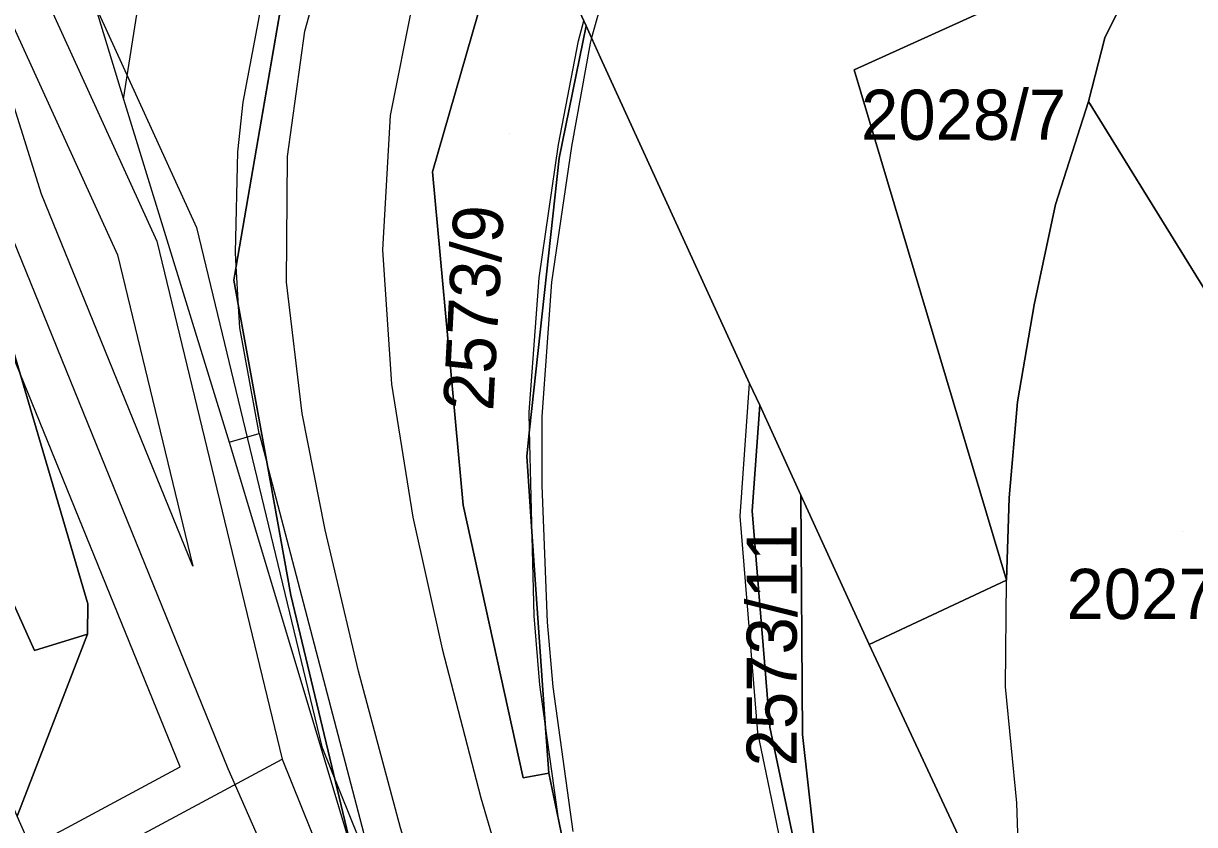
# Model space of a CAD drawing. Extents: x -263423 to -261326, y -1240067 to -1237864.
# Drawn here: x -262370.54 to -262323.84, y -1239633.15 to -1239601.22 of the extents above; entities that cross this region are included whole.
import ezdxf

# ---------------------------------------------------------------- set-up
doc = ezdxf.new("R2010")
doc.units = 0
for name, color, linetype in [('body_kn', 7, 'Continuous'), ('kladpar_druhypozemkov', 7, 'Continuous'), ('kladpar_hranice', 7, 'Continuous'), ('kladpar_parcelnecisla', 7, 'Continuous'), ('kladpar_plochy', 7, 'Continuous'), ('linie', 7, 'Continuous'), ('tarchy_linie', 7, 'Continuous'), ('zappar_hrandruhpozemk', 7, 'Continuous')]:
    doc.layers.add(name, color=color, linetype=linetype)

msp = doc.modelspace()

# ---------------------------------------------------------------- linework, layer by layer
at = {"layer": 'body_kn'}
for p, q in [((-262359.31, -1239601.53), (-262359.31, -1239601.53)), ((-262348.1, -1239601.32), (-262348.1, -1239601.32)), ((-262348.41, -1239601.91), (-262348.41, -1239601.91)), ((-262347.94, -1239602.01), (-262347.94, -1239602.01)), ((-262347.88, -1239601.8), (-262347.88, -1239601.8)), ((-262347.88, -1239601.8), (-262347.88, -1239601.8)), ((-262327.42, -1239601.79), (-262327.42, -1239601.79)), ((-262347.52, -1239602.59), (-262347.52, -1239602.59)), ((-262337.41, -1239603.07), (-262337.41, -1239603.07)), ((-262366.55, -1239604.24), (-262366.55, -1239604.24)), ((-262361.77, -1239604.36), (-262361.77, -1239604.36)), ((-262328.07, -1239604.33), (-262328.07, -1239604.33)), ((-262355.91, -1239604.89), (-262355.91, -1239604.89)), ((-262361.98, -1239606.34), (-262361.98, -1239606.34)), ((-262349.2, -1239606.05), (-262349.2, -1239606.05)), ((-262348.68, -1239606.13), (-262348.68, -1239606.13)), ((-262360.01, -1239606.52), (-262360.01, -1239606.52)), ((-262349.18, -1239606.59), (-262349.18, -1239606.59)), ((-262349.18, -1239606.59), (-262349.18, -1239606.59)), ((-262354.23, -1239607.13), (-262354.23, -1239607.13)), ((-262354.23, -1239607.13), (-262354.23, -1239607.13)), ((-262369.82, -1239608.03), (-262369.82, -1239608.03)), ((-262329.38, -1239608.44), (-262329.38, -1239608.44)), ((-262363.64, -1239609.36), (-262363.64, -1239609.36)), ((-262365.21, -1239609.9), (-262365.21, -1239609.9)), ((-262366.78, -1239610.44), (-262366.78, -1239610.44)), ((-262362.08, -1239610.35), (-262362.08, -1239610.35)), ((-262356.22, -1239610.25), (-262356.22, -1239610.25)), ((-262362.05, -1239610.9), (-262362.05, -1239610.9)), ((-262362.05, -1239610.9), (-262362.05, -1239610.9)), ((-262362.15, -1239611.46), (-262362.15, -1239611.46)), ((-262349.97, -1239611.36), (-262349.97, -1239611.36)), ((-262360.05, -1239611.54), (-262360.05, -1239611.54)), ((-262349.48, -1239611.53), (-262349.48, -1239611.53)), ((-262361.96, -1239612.49), (-262361.96, -1239612.49)), ((-262361.96, -1239612.49), (-262361.96, -1239612.49)), ((-262330.23, -1239612.44), (-262330.23, -1239612.44)), ((-262361.91, -1239613.36), (-262361.91, -1239613.36)), ((-262355.86, -1239615.6), (-262355.86, -1239615.6)), ((-262341.58, -1239615.57), (-262341.58, -1239615.57)), ((-262341.18, -1239616.44), (-262341.18, -1239616.44)), ((-262330.9, -1239616.3), (-262330.9, -1239616.3)), ((-262359.42, -1239616.77), (-262359.42, -1239616.77)), ((-262350.37, -1239616.71), (-262350.37, -1239616.71)), ((-262349.86, -1239616.89), (-262349.86, -1239616.89)), ((-262361.14, -1239617.56), (-262361.14, -1239617.56)), ((-262361.14, -1239617.56), (-262361.14, -1239617.56)), ((-262350.36, -1239617.42), (-262350.36, -1239617.42)), ((-262350.36, -1239617.42), (-262350.36, -1239617.42)), ((-262362.33, -1239617.91), (-262362.33, -1239617.91)), ((-262350.47, -1239618.47), (-262350.47, -1239618.47)), ((-262360.82, -1239618.78), (-262360.82, -1239618.78)), ((-262349.87, -1239619.64), (-262349.87, -1239619.64)), ((-262339.54, -1239620.02), (-262339.54, -1239620.02)), ((-262331.23, -1239620.13), (-262331.23, -1239620.13)), ((-262353, -1239620.42), (-262353, -1239620.42)), ((-262341.48, -1239620.65), (-262341.48, -1239620.65)), ((-262341.48, -1239620.65), (-262341.48, -1239620.65)), ((-262355.01, -1239620.9), (-262355.01, -1239620.9)), ((-262341.96, -1239620.86), (-262341.96, -1239620.86)), ((-262358.5, -1239621.41), (-262358.5, -1239621.41)), ((-262350.25, -1239621.67), (-262350.25, -1239621.67)), ((-262350.25, -1239621.67), (-262350.25, -1239621.67)), ((-262363.78, -1239622.86), (-262363.78, -1239622.86)), ((-262331.34, -1239623.41), (-262331.34, -1239623.41)), ((-262331.34, -1239623.41), (-262331.34, -1239623.41)), ((-262359.87, -1239624.01), (-262359.87, -1239624.01)), ((-262367.97, -1239624.36), (-262367.97, -1239624.36)), ((-262350.17, -1239624.84), (-262350.17, -1239624.84)), ((-262349.65, -1239625.09), (-262349.65, -1239625.09)), ((-262367.98, -1239625.57), (-262367.98, -1239625.57)), ((-262370.09, -1239626.21), (-262370.09, -1239626.21)), ((-262353.84, -1239626.15), (-262353.84, -1239626.15)), ((-262336.81, -1239625.98), (-262336.81, -1239625.98)), ((-262357.18, -1239627.04), (-262357.18, -1239627.04)), ((-262349.94, -1239627.58), (-262349.94, -1239627.58)), ((-262349.43, -1239627.66), (-262349.43, -1239627.66)), ((-262331.38, -1239627.67), (-262331.38, -1239627.67)), ((-262349.73, -1239629.13), (-262349.73, -1239629.13)), ((-262349.73, -1239629.13), (-262349.73, -1239629.13)), ((-262341.25, -1239629.48), (-262341.25, -1239629.48)), ((-262340.77, -1239629.27), (-262340.77, -1239629.27)), ((-262339.47, -1239629.57), (-262339.47, -1239629.57)), ((-262339.47, -1239629.57), (-262339.47, -1239629.57)), ((-262358.64, -1239630.05), (-262358.64, -1239630.05)), ((-262360.22, -1239630.55), (-262360.22, -1239630.55)), ((-262364.29, -1239630.86), (-262364.29, -1239630.86)), ((-262362.38, -1239630.92), (-262362.38, -1239630.92)), ((-262349.59, -1239631.1), (-262349.59, -1239631.1)), ((-262350.61, -1239631.29), (-262350.61, -1239631.29)), ((-262352.3, -1239632.09), (-262352.3, -1239632.09)), ((-262330.93, -1239632.29), (-262330.93, -1239632.29)), ((-262349.19, -1239633.02), (-262349.19, -1239633.02)), ((-262349.19, -1239633.02), (-262349.19, -1239633.02))]:
    msp.add_line(p, q, dxfattribs=at)
at = {"layer": 'kladpar_druhypozemkov'}
for p, q in [((-262332.01, -1239603.99), (-262332.01, -1239603.99)), ((-262351.16, -1239605.61), (-262351.16, -1239605.61)), ((-262324.34, -1239621.46), (-262324.34, -1239621.46)), ((-262340.45, -1239622), (-262340.45, -1239622))]:
    msp.add_line(p, q, dxfattribs=at)
at = {"layer": 'kladpar_hranice'}
for points in [[(-262335.75, -1239703.73), (-262358.04, -1239653.69), (-262359.73, -1239651.52), (-262361.49, -1239649.73), (-262363.13, -1239648.76), (-262364.14, -1239648.31), (-262369.55, -1239635.62), (-262370.78, -1239632.82), (-262367.98, -1239625.57), (-262367.97, -1239624.36), (-262376.56, -1239595.17), (-262377.04, -1239593.5), (-262378.98, -1239588.13), (-262389.3, -1239564.88)], [(-262396.41, -1239567.2), (-262383.43, -1239596.36), (-262377.04, -1239593.5), (-262376.56, -1239595.17), (-262382.9, -1239597.69), (-262370.09, -1239626.21), (-262367.98, -1239625.57), (-262370.78, -1239632.82), (-262371.98, -1239630.08), (-262378.45, -1239615.42), (-262385.24, -1239600.12), (-262385.49, -1239599.54), (-262395.25, -1239577.11)], [(-262323.61, -1239594.13), (-262325.34, -1239597.59), (-262337.41, -1239603.07), (-262331.34, -1239623.41), (-262336.81, -1239625.98), (-262339.54, -1239620.02), (-262341.18, -1239616.44), (-262341.58, -1239615.57), (-262347.52, -1239602.59), (-262347.88, -1239601.8), (-262348.1, -1239601.32), (-262348.19, -1239601.12), (-262350.45, -1239596.2), (-262350.84, -1239595.36), (-262354.92, -1239586.48), (-262355.05, -1239586.21), (-262356.12, -1239583.9), (-262359.11, -1239577.4)], [(-262355.05, -1239586.21), (-262359.03, -1239593.28), (-262359.36, -1239595.23), (-262362.05, -1239610.9), (-262362.15, -1239611.46), (-262361.96, -1239612.49), (-262360.82, -1239618.78), (-262359.87, -1239624.01), (-262357.43, -1239634.23), (-262356.64, -1239637.53), (-262355.38, -1239640.56), (-262350.93, -1239651.24), (-262347.49, -1239659.5), (-262343.22, -1239669.75)], [(-262359.03, -1239593.28), (-262355.05, -1239586.21), (-262354.92, -1239586.48), (-262350.84, -1239595.36), (-262354.23, -1239607.13), (-262353, -1239620.42), (-262350.61, -1239631.29), (-262349.59, -1239631.1), (-262349.19, -1239633.02), (-262348.34, -1239637.15), (-262344.4, -1239649.94), (-262336.11, -1239668.7)], [(-262343.22, -1239669.75), (-262347.49, -1239659.5), (-262350.93, -1239651.24), (-262355.38, -1239640.56), (-262356.64, -1239637.53), (-262357.43, -1239634.23), (-262359.87, -1239624.01), (-262360.82, -1239618.78), (-262361.96, -1239612.49), (-262362.15, -1239611.46), (-262362.05, -1239610.9), (-262359.36, -1239595.23), (-262359.03, -1239593.28)], [(-262312.69, -1239629.2), (-262328.07, -1239604.33), (-262327.42, -1239601.79), (-262325.83, -1239598.57), (-262325.34, -1239597.59), (-262323.61, -1239594.13)], [(-262382.9, -1239597.69), (-262376.56, -1239595.17), (-262367.97, -1239624.36), (-262367.98, -1239625.57), (-262370.09, -1239626.21), (-262382.9, -1239597.69)], [(-262354.23, -1239607.13), (-262350.84, -1239595.36), (-262350.45, -1239596.2), (-262348.19, -1239601.12), (-262348.1, -1239601.32), (-262349.18, -1239606.59), (-262350.36, -1239617.42), (-262350.47, -1239618.47), (-262350.25, -1239621.67), (-262349.73, -1239629.13), (-262349.59, -1239631.1), (-262350.61, -1239631.29), (-262353, -1239620.42), (-262354.23, -1239607.13)], [(-262331.34, -1239623.41), (-262337.41, -1239603.07), (-262325.34, -1239597.59), (-262325.83, -1239598.57), (-262327.42, -1239601.79), (-262328.07, -1239604.33), (-262329.38, -1239608.44), (-262330.23, -1239612.44), (-262330.9, -1239616.3), (-262331.23, -1239620.13), (-262331.34, -1239623.41)], [(-262349.18, -1239606.59), (-262348.1, -1239601.32), (-262347.88, -1239601.8), (-262347.52, -1239602.59), (-262341.58, -1239615.57), (-262341.18, -1239616.44), (-262341.48, -1239620.65), (-262340.77, -1239629.27), (-262338.77, -1239638.78), (-262334.34, -1239651.79), (-262322.68, -1239678.75)], [(-262312.69, -1239629.2), (-262305.39, -1239621.78), (-262304.8, -1239623.08), (-262301.03, -1239631.47), (-262304.02, -1239632.97), (-262327.64, -1239644.03), (-262328.14, -1239642.94), (-262328.78, -1239643.32), (-262331.52, -1239637.33), (-262332.99, -1239634.18), (-262336.81, -1239625.98), (-262331.34, -1239623.41), (-262331.23, -1239620.13), (-262330.9, -1239616.3), (-262330.23, -1239612.44), (-262329.38, -1239608.44), (-262328.07, -1239604.33), (-262312.69, -1239629.2)], [(-262336.11, -1239668.7), (-262344.4, -1239649.94), (-262348.34, -1239637.15), (-262349.19, -1239633.02), (-262349.59, -1239631.1), (-262349.73, -1239629.13), (-262350.25, -1239621.67), (-262350.47, -1239618.47), (-262350.36, -1239617.42), (-262349.18, -1239606.59)], [(-262341.48, -1239620.65), (-262341.18, -1239616.44), (-262339.54, -1239620.02), (-262339.47, -1239629.57), (-262338.45, -1239638.71), (-262338.77, -1239638.78), (-262340.77, -1239629.27), (-262341.48, -1239620.65)], [(-262339.47, -1239629.57), (-262339.54, -1239620.02), (-262336.81, -1239625.98), (-262332.99, -1239634.18), (-262330.27, -1239647.12), (-262322.92, -1239663.44), (-262317.05, -1239676.15), (-262322.22, -1239678.54), (-262322.68, -1239678.75), (-262334.34, -1239651.79), (-262338.77, -1239638.78), (-262338.45, -1239638.71), (-262339.47, -1239629.57)]]:
    msp.add_lwpolyline(points, dxfattribs=at)
at = {"layer": 'kladpar_plochy'}
for p, q in [((-262367.97, -1239624.36), (-262376.56, -1239595.17)), ((-262359.36, -1239595.23), (-262362.05, -1239610.9)), ((-262327.42, -1239601.79), (-262325.83, -1239598.57)), ((-262328.07, -1239604.33), (-262327.42, -1239601.79)), ((-262312.69, -1239629.2), (-262328.07, -1239604.33)), ((-262362.05, -1239610.9), (-262362.15, -1239611.46)), ((-262362.15, -1239611.46), (-262361.96, -1239612.49)), ((-262361.96, -1239612.49), (-262360.82, -1239618.78)), ((-262360.82, -1239618.78), (-262359.87, -1239624.01)), ((-262359.87, -1239624.01), (-262357.43, -1239634.23)), ((-262367.98, -1239625.57), (-262367.97, -1239624.36)), ((-262370.78, -1239632.82), (-262367.98, -1239625.57))]:
    msp.add_line(p, q, dxfattribs=at)
for points in [[(-262396.41, -1239567.2), (-262383.43, -1239596.36), (-262377.04, -1239593.5), (-262376.56, -1239595.17), (-262382.9, -1239597.69), (-262370.09, -1239626.21), (-262367.98, -1239625.57), (-262370.78, -1239632.82), (-262371.98, -1239630.08), (-262378.45, -1239615.42), (-262385.24, -1239600.12), (-262385.49, -1239599.54), (-262395.25, -1239577.11)], [(-262323.61, -1239594.13), (-262325.34, -1239597.59), (-262337.41, -1239603.07), (-262331.34, -1239623.41), (-262336.81, -1239625.98), (-262339.54, -1239620.02), (-262341.18, -1239616.44), (-262341.58, -1239615.57), (-262347.52, -1239602.59), (-262347.88, -1239601.8), (-262348.1, -1239601.32), (-262348.19, -1239601.12), (-262350.45, -1239596.2), (-262350.84, -1239595.36), (-262354.92, -1239586.48), (-262355.05, -1239586.21), (-262356.12, -1239583.9), (-262359.11, -1239577.4)], [(-262343.22, -1239669.75), (-262347.49, -1239659.5), (-262350.93, -1239651.24), (-262355.38, -1239640.56), (-262356.64, -1239637.53), (-262357.43, -1239634.23), (-262359.87, -1239624.01), (-262360.82, -1239618.78), (-262361.96, -1239612.49), (-262362.15, -1239611.46), (-262362.05, -1239610.9), (-262359.36, -1239595.23), (-262359.03, -1239593.28), (-262355.05, -1239586.21), (-262354.92, -1239586.48), (-262350.84, -1239595.36), (-262354.23, -1239607.13), (-262353, -1239620.42), (-262350.61, -1239631.29), (-262349.59, -1239631.1), (-262349.19, -1239633.02), (-262348.34, -1239637.15), (-262344.4, -1239649.94), (-262336.11, -1239668.7)], [(-262336.11, -1239668.7), (-262344.4, -1239649.94), (-262348.34, -1239637.15), (-262349.19, -1239633.02), (-262349.59, -1239631.1), (-262349.73, -1239629.13), (-262350.25, -1239621.67), (-262350.47, -1239618.47), (-262350.36, -1239617.42), (-262349.18, -1239606.59), (-262348.1, -1239601.32), (-262347.88, -1239601.8), (-262347.52, -1239602.59), (-262341.58, -1239615.57), (-262341.18, -1239616.44), (-262341.48, -1239620.65), (-262340.77, -1239629.27), (-262338.77, -1239638.78), (-262334.34, -1239651.79), (-262322.68, -1239678.75)]]:
    msp.add_lwpolyline(points, dxfattribs=at)
for points in [[(-262382.9, -1239597.69), (-262376.56, -1239595.17), (-262367.97, -1239624.36), (-262367.98, -1239625.57), (-262370.09, -1239626.21)], [(-262354.23, -1239607.13), (-262350.84, -1239595.36), (-262350.45, -1239596.2), (-262348.19, -1239601.12), (-262348.1, -1239601.32), (-262349.18, -1239606.59), (-262350.36, -1239617.42), (-262350.47, -1239618.47), (-262350.25, -1239621.67), (-262349.73, -1239629.13), (-262349.59, -1239631.1), (-262350.61, -1239631.29), (-262353, -1239620.42)], [(-262331.34, -1239623.41), (-262337.41, -1239603.07), (-262325.34, -1239597.59), (-262325.83, -1239598.57), (-262327.42, -1239601.79), (-262328.07, -1239604.33), (-262329.38, -1239608.44), (-262330.23, -1239612.44), (-262330.9, -1239616.3), (-262331.23, -1239620.13)], [(-262312.69, -1239629.2), (-262305.39, -1239621.78), (-262304.8, -1239623.08), (-262301.03, -1239631.47), (-262304.02, -1239632.97), (-262327.64, -1239644.03), (-262328.14, -1239642.94), (-262328.78, -1239643.32), (-262331.52, -1239637.33), (-262332.99, -1239634.18), (-262336.81, -1239625.98), (-262331.34, -1239623.41), (-262331.23, -1239620.13), (-262330.9, -1239616.3), (-262330.23, -1239612.44), (-262329.38, -1239608.44), (-262328.07, -1239604.33)], [(-262341.48, -1239620.65), (-262341.18, -1239616.44), (-262339.54, -1239620.02), (-262339.47, -1239629.57), (-262338.45, -1239638.71), (-262338.77, -1239638.78), (-262340.77, -1239629.27)], [(-262339.47, -1239629.57), (-262339.54, -1239620.02), (-262336.81, -1239625.98), (-262332.99, -1239634.18), (-262330.27, -1239647.12), (-262322.92, -1239663.44), (-262317.05, -1239676.15), (-262322.22, -1239678.54), (-262322.68, -1239678.75), (-262334.34, -1239651.79), (-262338.77, -1239638.78), (-262338.45, -1239638.71)]]:
    msp.add_lwpolyline(points, close=True, dxfattribs=at)
at = {"layer": 'linie'}
for points in [[(-262343.28, -1239665.54), (-262347.71, -1239655.48), (-262351.59, -1239645.49), (-262353.87, -1239638.69), (-262355.5, -1239633.29), (-262357.18, -1239627.04), (-262358.5, -1239621.41), (-262359.42, -1239616.77), (-262360.05, -1239611.54), (-262360.01, -1239606.52), (-262359.31, -1239601.53), (-262357.97, -1239596.69), (-262355.99, -1239592.07), (-262353.42, -1239587.74), (-262350.3, -1239583.8), (-262346.69, -1239580.3), (-262343.24, -1239577.67), (-262339.61, -1239575.31), (-262335.89, -1239573.08), (-262275.87, -1239537.73)], [(-262294.51, -1239552.55), (-262333.16, -1239575.34), (-262337.49, -1239578.1), (-262341.65, -1239581.11), (-262345.52, -1239584.48), (-262348.95, -1239588.29), (-262351.51, -1239592.06), (-262353.54, -1239596.12), (-262355.02, -1239600.43), (-262355.91, -1239604.89), (-262356.22, -1239610.25), (-262355.86, -1239615.6), (-262355.01, -1239620.9), (-262353.84, -1239626.15), (-262352.3, -1239632.09), (-262350.57, -1239637.98), (-262348.66, -1239643.82), (-262346.56, -1239649.59), (-262344.23, -1239655.41), (-262339.8, -1239665.47)]]:
    msp.add_lwpolyline(points, dxfattribs=at)
at = {"layer": 'tarchy_linie'}
for points in [[(-262413.63, -1239445.2), (-262437.7, -1239454.37), (-262435.92, -1239458.15), (-262425.88, -1239476.92), (-262403.3, -1239522.47), (-262363.64, -1239609.36), (-262358.64, -1239630.05), (-262345.1, -1239663.66)], [(-262437.41, -1239458.85), (-262427.34, -1239477.7), (-262404.79, -1239523.18), (-262365.21, -1239609.9), (-262360.22, -1239630.55), (-262327.82, -1239710.96), (-262321.7, -1239724.22)], [(-262437.86, -1239460.64), (-262419.4, -1239503.59), (-262399.45, -1239548.41), (-262378.3, -1239593.84), (-262373.86, -1239600.98), (-262371.49, -1239608.55), (-262362.38, -1239630.92), (-262360.21, -1239635.87), (-262331.63, -1239696.16), (-262318.68, -1239723.47)], [(-262424.98, -1239486.18), (-262406.28, -1239523.89), (-262366.78, -1239610.44), (-262363.78, -1239622.86), (-262369.82, -1239608.03), (-262372.26, -1239600.24), (-262376.76, -1239593.01), (-262397.85, -1239547.7), (-262417.79, -1239502.9), (-262424.98, -1239486.18)], [(-262346.87, -1239668.09), (-262361.04, -1239638.2), (-262367.06, -1239641.46), (-262367.71, -1239639.93), (-262368.36, -1239638.41), (-262362.42, -1239635.19), (-262362.98, -1239633.9), (-262367.25, -1239636.19), (-262369.02, -1239636.87), (-262369.55, -1239635.62), (-262369.62, -1239635.45), (-262370.24, -1239634.04), (-262368.81, -1239633.29), (-262364.29, -1239630.86), (-262373.16, -1239609.07), (-262375.46, -1239601.72), (-262379.84, -1239594.67), (-262401.05, -1239549.12)], [(-262369.62, -1239635.45), (-262368.03, -1239634.74), (-262360.22, -1239630.55)]]:
    msp.add_lwpolyline(points, dxfattribs=at)
at = {"layer": 'zappar_hrandruhpozemk'}
for p, q in [((-262344.63, -1239590.14), (-262347.88, -1239601.8)), ((-262366.55, -1239604.24), (-262365.16, -1239595.44)), ((-262368.33, -1239598.35), (-262366.55, -1239604.24)), ((-262361.77, -1239604.36), (-262361.03, -1239600.43)), ((-262366.55, -1239604.24), (-262362.33, -1239617.91)), ((-262361.96, -1239612.49), (-262362.05, -1239610.9)), ((-262350.37, -1239616.71), (-262349.97, -1239611.36)), ((-262361.91, -1239613.36), (-262361.96, -1239612.49)), ((-262361.14, -1239617.56), (-262361.91, -1239613.36)), ((-262350.36, -1239617.42), (-262350.37, -1239616.71)), ((-262350.25, -1239621.67), (-262350.36, -1239617.42)), ((-262362.33, -1239617.91), (-262357.43, -1239634.23)), ((-262356.81, -1239634.04), (-262360.82, -1239618.78)), ((-262331.38, -1239627.67), (-262331.34, -1239623.41)), ((-262330.93, -1239632.29), (-262331.38, -1239627.67)), ((-262349.19, -1239633.02), (-262349.73, -1239629.13))]:
    msp.add_line(p, q, dxfattribs=at)
for points in [[(-262349.97, -1239611.36), (-262349.2, -1239606.05), (-262348.41, -1239601.91), (-262348.19, -1239601.12)], [(-262347.88, -1239601.8), (-262347.94, -1239602.01), (-262348.68, -1239606.13), (-262349.48, -1239611.53), (-262349.86, -1239616.89), (-262349.87, -1239619.64), (-262349.65, -1239625.09), (-262349.43, -1239627.66), (-262348.63, -1239633.43)], [(-262362.05, -1239610.9), (-262362.08, -1239610.35), (-262361.98, -1239606.34), (-262361.77, -1239604.36)], [(-262334.82, -1239652), (-262339.33, -1239638.74), (-262341.25, -1239629.48), (-262341.96, -1239620.86), (-262341.58, -1239615.57)], [(-262362.33, -1239617.91), (-262361.14, -1239617.56), (-262360.82, -1239618.78)], [(-262349.73, -1239629.13), (-262349.94, -1239627.58), (-262350.17, -1239624.84), (-262350.25, -1239621.67)], [(-262329.75, -1239638.55), (-262330.18, -1239636.76), (-262330.86, -1239634.29), (-262330.93, -1239632.29)]]:
    msp.add_lwpolyline(points, dxfattribs=at)

# ---------------------------------------------------------------- texts
at = {"layer": 'kladpar_parcelnecisla'}
for s, p in [('2028/7', (-262337.139, -1239605.86)), ('2027/6', (-262328.947, -1239624.96))]:
    msp.add_text(s, height=2, dxfattribs=at).set_placement(p)
for s, rotation, p in [('2573/9', 87, (-262351.806, -1239616.692)), ('2573/11', 90, (-262339.7, -1239630.839))]:
    msp.add_text(s, height=2, rotation=rotation, dxfattribs=at).set_placement(p)

doc.saveas('drawing.dxf')
